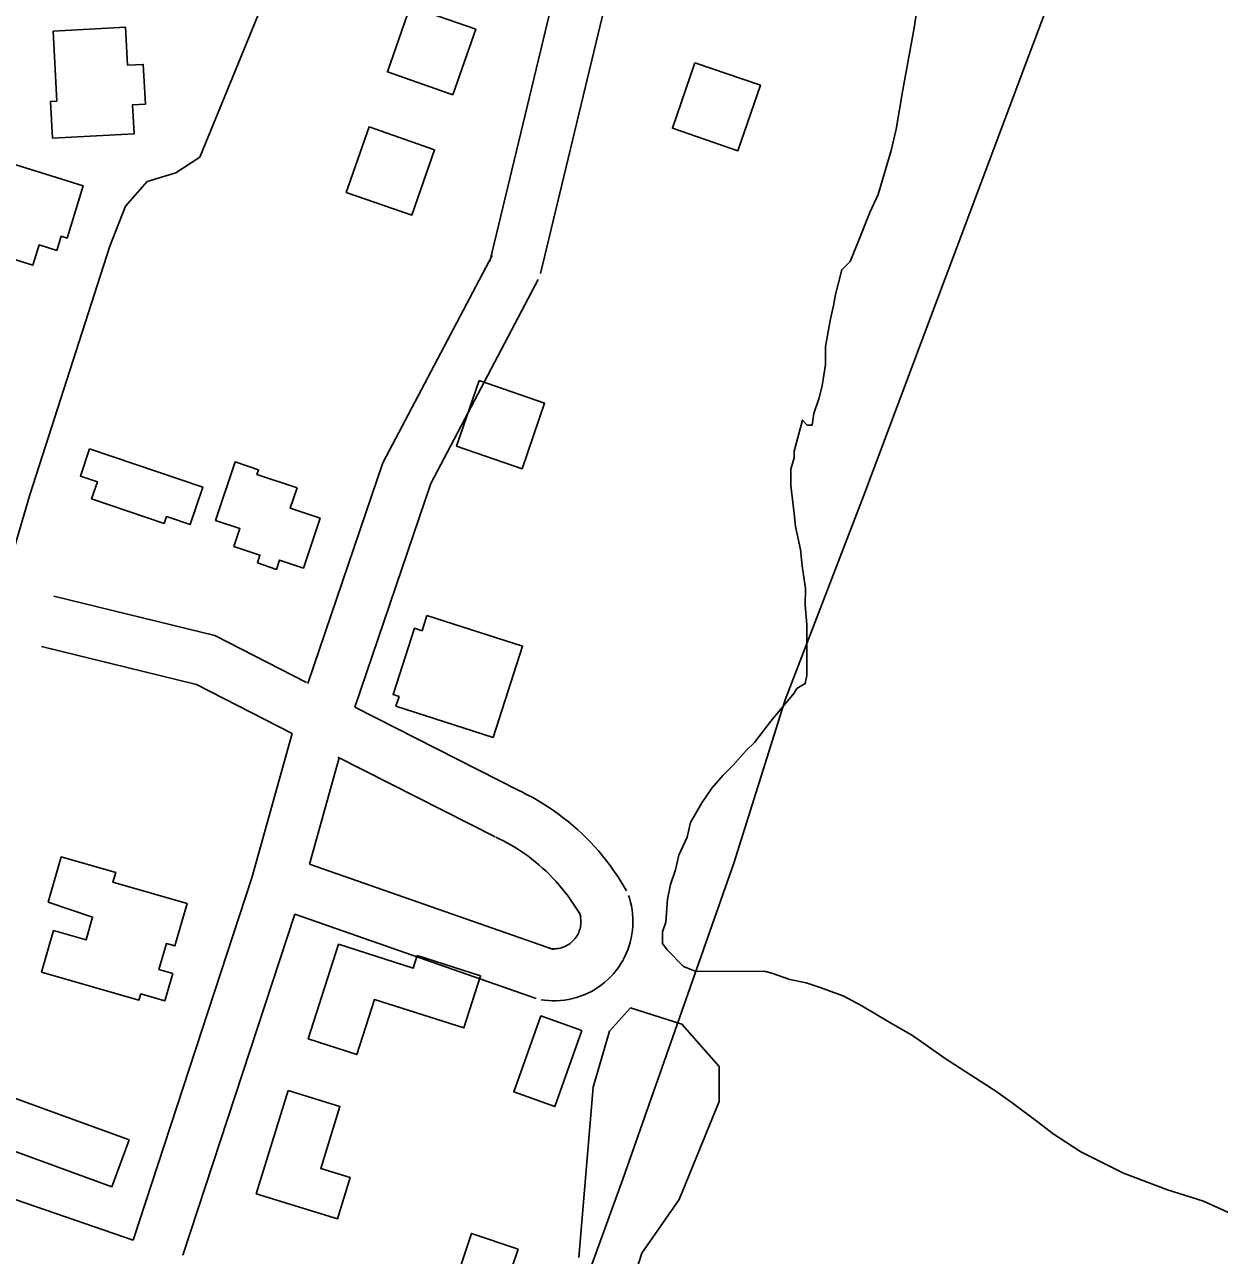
# Model space of a CAD drawing. Extents: x 3567028 to 3605064, y 510945 to 536587.
# Drawn here: x 3584821 to 3585511, y 529235 to 529945 of the extents above; entities that cross this region are included whole.
import ezdxf

# ---------------------------------------------------------------- set-up
doc = ezdxf.new("R2010")
doc.units = 0
for name, color, linetype in [('V-BLDG-OTLN', 7, 'Continuous'), ('V-ROAD-CNTR', 7, 'Continuous'), ('V-SITE-VEGE', 7, 'Continuous'), ('V-TOPO-SHOR', 7, 'Continuous')]:
    doc.layers.add(name, color=color, linetype=linetype)

msp = doc.modelspace()

# ---------------------------------------------------------------- linework, layer by layer
at = {"layer": 'V-BLDG-OTLN'}
for points in [[(3585068.17, 529905.02), (3585081.32, 529942.79), (3585043.55, 529955.94), (3585030.4, 529918.17)], [(3584837.39, 529941.68), (3584879.26, 529943.95), (3584880.46, 529922.01), (3584889.48, 529922.5), (3584890.73, 529899.62), (3584883.3, 529899.21), (3584884.21, 529882.51), (3584837.07, 529879.95), (3584835.93, 529901.14), (3584839.58, 529901.34)], [(3585207.82, 529923.49), (3585194.83, 529885.66), (3585232.67, 529872.67), (3585245.65, 529910.51)], [(3585044.42, 529835.49), (3585057.57, 529873.26), (3585019.79, 529886.41), (3585006.64, 529848.63)], [(3584802.82, 529868.56), (3584854.84, 529852.42), (3584845.47, 529822.22), (3584842.06, 529823.28), (3584839.53, 529815.15), (3584829.32, 529818.31), (3584825.69, 529806.6), (3584779.67, 529820.88), (3584786.94, 529844.34), (3584800.2, 529840.23), (3584802.48, 529847.58), (3584796.86, 529849.32)], [(3585083.28, 529739.95), (3585070.3, 529702.12), (3585108.13, 529689.13), (3585121.12, 529726.97)], [(3584858.49, 529700.58), (3584923.8, 529678.55), (3584916.48, 529656.86), (3584902.82, 529661.47), (3584901.48, 529657.51), (3584859.61, 529671.64), (3584862.96, 529681.58), (3584853.19, 529684.88)], [(3584978.2, 529678.06), (3584974.26, 529666.33), (3584991.51, 529660.55), (3584981.87, 529631.8), (3584968.14, 529636.4), (3584966.33, 529631.01), (3584955.31, 529634.7), (3584956.8, 529639.16), (3584941.78, 529644.2), (3584945.24, 529654.52), (3584931.16, 529659.24), (3584942.49, 529693.03), (3584955.98, 529688.51), (3584955.08, 529685.81)], [(3585053.2, 529604.36), (3585108.35, 529586.65), (3585091.44, 529534), (3585035.29, 529552.03), (3585037.08, 529557.59), (3585033.65, 529558.7), (3585045.95, 529597.02), (3585050.39, 529595.6)], [(3584834.58, 529438.83), (3584842.11, 529465.02), (3584873.56, 529455.97), (3584871.97, 529450.43), (3584914.73, 529438.13), (3584907.72, 529413.75), (3584902.89, 529415.14), (3584898.54, 529399.99), (3584906.44, 529397.72), (3584901.89, 529381.91), (3584888, 529385.9), (3584886.96, 529382.28), (3584830.8, 529398.43), (3584837.73, 529422.53), (3584856.45, 529417.15), (3584860.23, 529430.27)], [(3585047.58, 529408.18), (3585084.16, 529396.47), (3585074.49, 529366.28), (3585022.94, 529382.78), (3585012.75, 529350.96), (3584984.69, 529359.94), (3585002.18, 529414.58), (3585045.22, 529400.8)], [(3585142.58, 529364.79), (3585126.95, 529320.93), (3585103.35, 529329.35), (3585118.98, 529373.2)], [(3584800.17, 529300.63), (3584810.01, 529327.65), (3584881.27, 529301.69), (3584871.42, 529274.67)], [(3584973.01, 529330.13), (3585002.93, 529320.93), (3584991.93, 529285.15), (3585008.91, 529279.93), (3585001.6, 529256.14), (3584954.7, 529270.57)], [(3585105.76, 529238.69), (3585090.12, 529192.09), (3585063.27, 529201.11), (3585078.9, 529247.7)]]:
    msp.add_lwpolyline(points, close=True, dxfattribs=at)
at = {"layer": 'V-ROAD-CNTR'}
for points in [[(3585390.66, 530668.81), (3585272.92, 530320.67), (3585164.29, 529991.55), (3585118.65, 529801.72)], [(3585238.66, 530312.57), (3585135.41, 529999.77), (3585089.48, 529808.74)], [(3585090.79, 529812.22), (3585027.75, 529692.43), (3584984.52, 529565.12)], [(3585117.34, 529798.25), (3585055.4, 529680.55), (3585011.54, 529551.4)], [(3584983.59, 529565.72), (3584930.82, 529592.89), (3584837.79, 529615.59)], [(3584975.37, 529536.22), (3584920.25, 529564.59), (3584830.68, 529586.44)], [(3585106.13, 529503.38), (3585011.54, 529551.4)], [(3584975.37, 529536.22), (3584952.17, 529453.02), (3584883.62, 529243.8)], [(3585002.6, 529522.2), (3584985.48, 529460.79)], [(3585092.55, 529476.63), (3585001.8, 529522.7)], [(3585168.29, 529445.39), (3585166.64, 529448.28), (3585164.82, 529451.3), (3585162.91, 529454.27), (3585160.94, 529457.18), (3585158.88, 529460.05), (3585156.76, 529462.86), (3585154.57, 529465.62), (3585152.3, 529468.32), (3585149.97, 529470.96), (3585147.57, 529473.54), (3585145.11, 529476.07), (3585142.58, 529478.53), (3585139.99, 529480.92), (3585137.34, 529483.24), (3585134.64, 529485.5), (3585131.88, 529487.68), (3585129.06, 529489.8), (3585126.18, 529491.85), (3585123.26, 529493.81), (3585120.29, 529495.71), (3585117.27, 529497.53), (3585114.21, 529499.27), (3585111.1, 529500.93), (3585107.98, 529502.51), (3585105.78, 529503.55)], [(3585142.25, 529430.5), (3585140.79, 529433.06), (3585139.36, 529435.43), (3585137.87, 529437.75), (3585136.32, 529440.03), (3585134.71, 529442.28), (3585133.05, 529444.48), (3585131.33, 529446.64), (3585129.55, 529448.76), (3585127.73, 529450.83), (3585125.85, 529452.85), (3585123.92, 529454.83), (3585121.94, 529456.75), (3585119.91, 529458.62), (3585117.84, 529460.45), (3585115.72, 529462.21), (3585113.55, 529463.93), (3585111.35, 529465.58), (3585109.1, 529467.18), (3585106.81, 529468.73), (3585104.48, 529470.21), (3585102.12, 529471.64), (3585099.72, 529473), (3585097.28, 529474.31), (3585094.79, 529475.56), (3585092.9, 529476.46)], [(3584985.48, 529460.79), (3585126.21, 529411.58)], [(3585119.1, 529382.58), (3585121.02, 529382.3), (3585123.34, 529382.08), (3585125.67, 529381.98), (3585128.01, 529382), (3585130.34, 529382.14), (3585132.65, 529382.39), (3585134.96, 529382.77), (3585137.23, 529383.26), (3585139.48, 529383.87), (3585141.7, 529384.59), (3585143.88, 529385.43), (3585146.01, 529386.37), (3585148.09, 529387.43), (3585150.12, 529388.58), (3585152.08, 529389.84), (3585153.98, 529391.2), (3585155.8, 529392.66), (3585157.54, 529394.2), (3585159.21, 529395.83), (3585160.79, 529397.55), (3585162.28, 529399.34), (3585163.68, 529401.21), (3585164.98, 529403.15), (3585166.18, 529405.15), (3585167.27, 529407.2), (3585168.26, 529409.31), (3585169.14, 529411.47), (3585169.91, 529413.67), (3585170.56, 529415.91), (3585171.1, 529418.19), (3585171.52, 529420.48), (3585171.83, 529422.79), (3585172.01, 529425.11), (3585172.08, 529427.44), (3585172.03, 529429.78), (3585171.86, 529432.1), (3585171.57, 529434.41), (3585171.16, 529436.71), (3585170.64, 529438.98), (3585170.01, 529441.19), (3585169.49, 529442.73)], [(3584976.86, 529432.02), (3584912.34, 529235.11)], [(3584976.86, 529432.02), (3585116.31, 529383.26)], [(3585123.43, 529412.26), (3585124.6, 529412.09), (3585125.4, 529412.02), (3585126.19, 529411.98), (3585126.99, 529411.99), (3585127.78, 529412.04), (3585128.58, 529412.13), (3585129.36, 529412.25), (3585130.15, 529412.42), (3585130.92, 529412.63), (3585131.67, 529412.88), (3585132.42, 529413.17), (3585133.15, 529413.49), (3585133.86, 529413.85), (3585134.55, 529414.24), (3585135.23, 529414.68), (3585135.87, 529415.14), (3585136.5, 529415.64), (3585137.1, 529416.17), (3585137.67, 529416.72), (3585138.2, 529417.31), (3585138.72, 529417.93), (3585139.2, 529418.57), (3585139.64, 529419.23), (3585140.05, 529419.91), (3585140.43, 529420.62), (3585140.76, 529421.34), (3585141.07, 529422.08), (3585141.33, 529422.83), (3585141.55, 529423.6), (3585141.74, 529424.37), (3585141.88, 529425.16), (3585141.99, 529425.95), (3585142.05, 529426.74), (3585142.07, 529427.54), (3585142.05, 529428.34), (3585142, 529429.14), (3585141.9, 529429.93), (3585141.76, 529430.71), (3585141.58, 529431.49), (3585141.35, 529432.29), (3585141.06, 529433.17)], [(3584883.62, 529243.8), (3584770.79, 529282.63), (3584704.36, 529317.22), (3584678.84, 529344.56), (3584531.65, 529403)]]:
    msp.add_lwpolyline(points, dxfattribs=at)
at = {"layer": 'V-SITE-VEGE'}
for points in [[(3585280.63, 529389.44), (3585272.13, 529392.29), (3585262.69, 529394.19), (3585252.31, 529397.99), (3585248.53, 529398.94), (3585207.92, 529399.01), (3585201.32, 529401.85), (3585191.89, 529411.32), (3585189.07, 529415.1), (3585189.08, 529421.71), (3585190.98, 529427.37), (3585191.94, 529440.59), (3585193.85, 529449.09), (3585196.7, 529457.58), (3585198.6, 529466.08), (3585203.34, 529476.45), (3585205.24, 529484.95), (3585211.88, 529496.27), (3585217.55, 529504.76), (3585224.18, 529512.31), (3585229.85, 529517.96), (3585237.42, 529526.45), (3585242.15, 529531.16), (3585251.62, 529543.42), (3585264.87, 529559.45), (3585266.76, 529562.28), (3585271.49, 529565.11), (3585272.44, 529569.83), (3585272.49, 529599.1), (3585271.57, 529610.44), (3585271.59, 529619.88), (3585269.72, 529633.11), (3585268.79, 529642.55), (3585265.98, 529655.78), (3585265.05, 529663.33), (3585263.19, 529679.39), (3585263.21, 529688.83), (3585265.11, 529695.44), (3585265.11, 529699.22), (3585269.87, 529717.16), (3585272.7, 529714.32), (3585275.53, 529714.31), (3585276.48, 529720.92), (3585279.33, 529729.42), (3585281.23, 529736.97), (3585283.14, 529749.24), (3585283.16, 529759.63), (3585286.02, 529775.68), (3585287.93, 529784.17), (3585288.88, 529788.89), (3585292.69, 529804), (3585297.42, 529808.71), (3585302.16, 529820.03), (3585308.8, 529837.02), (3585313.54, 529847.4), (3585321.14, 529872.89), (3585323.99, 529885.16), (3585327.81, 529907.82), (3585334.48, 529943.69), (3585337.35, 529962.57)], [(3585522.15, 529256.8), (3585501.39, 529266.28), (3585480.63, 529272.93), (3585455.15, 529282.42), (3585430.61, 529294.74), (3585414.58, 529305.16), (3585406.09, 529311.78), (3585391, 529323.14), (3585381.57, 529329.77), (3585352.33, 529348.71), (3585333.46, 529361.96), (3585320.25, 529369.54), (3585304.22, 529379.01), (3585293.84, 529384.7), (3585280.63, 529389.44)], [(3585140.76, 529233.72), (3585149.05, 529332.11), (3585158.55, 529364.44), (3585170.71, 529377.9), (3585200.35, 529368.41), (3585221.87, 529344.1), (3585221.83, 529323.88), (3585198.8, 529267.31), (3585177.17, 529236.35), (3585124.26, 529070.64)]]:
    msp.add_lwpolyline(points, dxfattribs=at)
at = {"layer": 'V-TOPO-SHOR'}
for points in [[(3584857.75, 528457.21), (3584957.81, 528724.95), (3585064.94, 528999.74), (3585166.3, 529279.04), (3585230.23, 529461.39), (3585259.94, 529555.78), (3585305.12, 529673.27), (3585451.65, 530064.29), (3585487.15, 530155.45), (3585529.13, 530282.59), (3585585.27, 530419.34)], [(3583862.57, 529826.43), (3583909.65, 529812.21), (3584013.2, 529773.17), (3584155.59, 529717.97), (3584257.19, 529682.07), (3584419.19, 529620.56), (3584520, 529579.95), (3584614.92, 529542.49), (3584720.43, 529499.13), (3584736.91, 529492.43), (3584746.72, 529490.06), (3584756.53, 529490.43), (3584761.24, 529491.99), (3584769.89, 529496.69), (3584775.01, 529507.28), (3584823.97, 529674.01), (3584870.15, 529817.59), (3584879.22, 529840.74), (3584891.8, 529854.85), (3584908.3, 529859.92), (3584922.05, 529868.92), (3584957.14, 529954.43)]]:
    msp.add_lwpolyline(points, dxfattribs=at)

doc.saveas('drawing.dxf')
